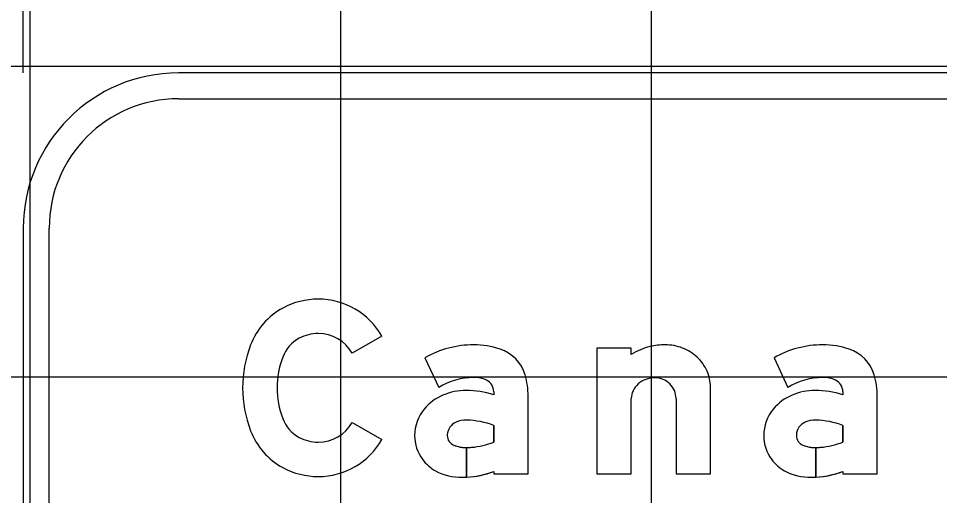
# Model space of a CAD drawing. Extents: x 2193008 to 2198143, y 1236112 to 1237864.
# Drawn here: x 2195130.78 to 2195136.72, y 1237305.34 to 1237308.41 of the extents above; entities that cross this region are included whole.
import ezdxf

# ---------------------------------------------------------------- set-up
doc = ezdxf.new("R2010")
doc.units = 0
for name, color, linetype in [('GSBWFILL', 7, 'Continuous'), ('GSCOLORFILL', 7, 'Continuous'), ('GSDIMS', 7, 'Continuous'), ('GSOUTLINE', 7, 'Continuous'), ('M-ROADS', 7, 'Continuous')]:
    doc.layers.add(name, color=color, linetype=linetype)

msp = doc.modelspace()

# ---------------------------------------------------------------- linework, layer by layer
at = {"layer": 'GSBWFILL'}
msp.add_line((2195135.0189, 1237305.967), (2195135.0189, 1237305.4814), dxfattribs=at)
for points in [[(2195133.1255, 1237306.3671), (2195132.9329, 1237306.2579)], [(2195134.731, 1237306.2497), (2195134.731, 1237306.2897), (2195134.5096, 1237306.2897), (2195134.5096, 1237305.4814), (2195134.731, 1237305.4814), (2195134.731, 1237305.967)], [(2195133.4025, 1237306.2286), (2195133.4914, 1237306.0367)], [(2195135.6502, 1237306.2286), (2195135.7391, 1237306.0367)], [(2195135.0189, 1237305.4814), (2195135.2403, 1237305.4814), (2195135.2403, 1237306.0399)], [(2195133.8452, 1237306.0098), (2195133.8452, 1237305.9894)], [(2195133.8452, 1237305.4969), (2195133.8452, 1237305.4814), (2195134.0667, 1237305.4814), (2195134.0667, 1237305.981)], [(2195136.0929, 1237306.0098), (2195136.0929, 1237305.9894)], [(2195136.0929, 1237305.4969), (2195136.0929, 1237305.4814), (2195136.3144, 1237305.4814), (2195136.3144, 1237305.981)], [(2195132.9329, 1237305.8121), (2195133.1255, 1237305.703)], [(2195133.8452, 1237305.7933), (2195133.8452, 1237305.6858)], [(2195136.0929, 1237305.7933), (2195136.0929, 1237305.6858)], [(2195133.6709, 1237305.46), (2195133.6709, 1237305.6499)], [(2195133.6709, 1237305.6499), (2195133.6709, 1237305.46)], [(2195135.9185, 1237305.46), (2195135.9185, 1237305.6499)], [(2195135.9186, 1237305.6499), (2195135.9186, 1237305.46)]]:
    msp.add_lwpolyline(points, dxfattribs=at)
for centre, major_axis, ratio, start_param, end_param in [((2195132.7154, 1237306.1276), (0, 0.4785), 0.999995, 0, 0.495249), ((2195132.7154, 1237306.1346), (0, 0.4715), 0.999995, 5.228016, 6.283185), ((2195132.7037, 1237306.1491), (0, 0.454), 0.999995, 0.495249, 1.205818), ((2195132.7037, 1237306.1491), (0, 0.2325), 0.999995, 0.495249, 1.205818), ((2195132.7154, 1237306.1276), (0, 0.257), 0.999995, 0, 0.495249), ((2195132.7154, 1237306.1346), (0, 0.25), 0.999995, 5.228016, 6.283185), ((2195133.0024, 1237306.035), (0, 0.7738), 0.999995, 1.205818, 1.935775), ((2195133.7166, 1237305.6771), (0, 0.6347), 0.999994, 0, 0.517719), ((2195133.7166, 1237305.7698), (0, 0.542), 0.999994, 5.96613, 6.283185), ((2195133.8079, 1237306.0481), (0, 0.2491), 0.999994, 4.997165, 5.96613), ((2195134.9452, 1237305.9134), (0, 0.3987), 0.999993, 0.235088, 0.567132), ((2195134.949, 1237305.8689), (0, 0.4429), 0.999993, 0, 0.219986), ((2195134.949, 1237306.0001), (0, 0.3117), 0.999993, 5.914285, 6.283185), ((2195134.9565, 1237306.0195), (0, 0.2909), 0.999993, 5.532258, 5.914285), ((2195135.9643, 1237305.6771), (0, 0.6347), 0.999994, 0, 0.517719), ((2195135.9643, 1237305.7698), (0, 0.542), 0.999994, 5.96613, 6.283185), ((2195136.0556, 1237306.0481), (0, 0.2491), 0.999994, 4.997165, 5.96613), ((2195133.0024, 1237306.035), (0, 0.5523), 0.999995, 1.205818, 1.935775), ((2195134.9681, 1237306.0319), (0, 0.2739), 0.999993, 5.130076, 5.532258), ((2195133.7166, 1237305.6771), (0, 0.4243), 0.999994, 0, 0.559495), ((2195133.7246, 1237305.9339), (0, 0.1678), 0.999994, 5.822746, 6.330435), ((2195133.5788, 1237305.981), (0, 0.4879), 0.999994, 4.712389, 4.997165), ((2195134.8829, 1237305.9248), (0, 0.1743), 0.999993, 0, 0.345704), ((2195134.8829, 1237305.9592), (0, 0.1399), 0.999993, 5.900624, 6.283185), ((2195134.9861, 1237306.0399), (0, 0.2542), 0.999993, 4.712389, 5.130076), ((2195135.9643, 1237305.6771), (0, 0.4243), 0.999994, 0, 0.559495), ((2195135.9722, 1237305.9339), (0, 0.1678), 0.999994, 5.822746, 6.330435), ((2195135.8264, 1237305.981), (0, 0.4879), 0.999994, 4.712389, 4.997165), ((2195133.7622, 1237306.0098), (0, 0.083), 0.999994, 4.712389, 5.822746), ((2195134.8641, 1237305.9586), (0, 0.1349), 0.999993, 0.715718, 1.126231), ((2195134.8755, 1237305.9454), (0, 0.1524), 0.999993, 0.345704, 0.715718), ((2195134.8845, 1237305.963), (0, 0.1358), 0.999993, 5.51227, 5.900624), ((2195134.8868, 1237305.9654), (0, 0.1324), 0.999993, 5.115435, 5.51227), ((2195136.0099, 1237306.0098), (0, 0.083), 0.999994, 4.712389, 5.822746), ((2195133.6416, 1237305.6952), (0, 0.3175), 0.999994, 0.399285, 0.87593), ((2195133.6676, 1237305.6386), (0, 0.3797), 0.999994, 0, 0.404512), ((2195133.6676, 1237305.4593), (0, 0.559), 0.999994, 5.959871, 6.283185), ((2195134.8464, 1237305.967), (0, 0.1153), 0.999993, 1.126231, 1.570796), ((2195134.8905, 1237305.967), (0, 0.1284), 0.999993, 4.712389, 5.115435), ((2195135.8893, 1237305.6952), (0, 0.3175), 0.999994, 0.399285, 0.87593), ((2195135.9153, 1237305.6386), (0, 0.3797), 0.999994, 0, 0.404512), ((2195135.9153, 1237305.4593), (0, 0.559), 0.999994, 5.959871, 6.283185), ((2195133.6026, 1237305.7277), (0, 0.2667), 0.999994, 0.87593, 1.570796), ((2195135.8503, 1237305.7277), (0, 0.2667), 0.999994, 0.87593, 1.570796), ((2195132.7037, 1237305.9209), (0, 0.2325), 0.999995, 1.935775, 2.646344), ((2195132.7154, 1237305.9354), (0, 0.25), 0.999995, 3.141593, 4.196762), ((2195133.6404, 1237305.7279), (0, 0.0941), 0.999994, 0.408547, 1.530785), ((2195133.6666, 1237305.6674), (0, 0.1601), 0.999994, 6.259455, 6.691732), ((2195133.655, 1237305.2833), (0, 0.5444), 0.999994, 5.926185, 6.254823), ((2195135.8881, 1237305.7279), (0, 0.0941), 0.999994, 0.408547, 1.530785), ((2195135.9143, 1237305.6674), (0, 0.1601), 0.999994, 6.259455, 6.691732), ((2195135.9027, 1237305.2833), (0, 0.5444), 0.999994, 5.926185, 6.254823), ((2195132.7037, 1237305.9209), (0, 0.454), 0.999995, 1.935775, 2.646344), ((2195132.7154, 1237305.9424), (0, 0.257), 0.999995, 2.646344, 3.141593), ((2195132.7154, 1237305.9354), (0, 0.4715), 0.999995, 3.141593, 4.196762), ((2195133.5908, 1237305.7277), (0, 0.2549), 0.999994, 1.570796, 2.21394), ((2195133.6465, 1237305.7277), (0, 0.1002), 0.999994, 1.530785, 1.570796), ((2195133.6127, 1237305.7277), (0, 0.0664), 0.999994, 1.570796, 2.757027), ((2195133.658, 1237306.1621), (0, 0.5118), 0.999994, 3.228562, 3.516221), ((2195135.8385, 1237305.7277), (0, 0.2549), 0.999994, 1.570796, 2.21394), ((2195135.8942, 1237305.7277), (0, 0.1002), 0.999994, 1.530785, 1.570796), ((2195135.8604, 1237305.7277), (0, 0.0664), 0.999994, 1.570796, 2.757027), ((2195135.9056, 1237306.1621), (0, 0.5118), 0.999994, 3.228562, 3.516221), ((2195133.6709, 1237305.8714), (0, 0.2214), 0.999994, 2.757027, 3.141593), ((2195133.6709, 1237305.8714), (0, 0.2214), 0.999994, 3.141843, 3.28451), ((2195135.9185, 1237305.8714), (0, 0.2214), 0.999994, 2.757027, 3.141593), ((2195135.9185, 1237305.8714), (0, 0.2214), 0.999994, 3.141843, 3.28451), ((2195133.6134, 1237305.7447), (0, 0.2832), 0.999994, 2.21394, 2.611125), ((2195135.8611, 1237305.7447), (0, 0.2832), 0.999994, 2.21394, 2.611125), ((2195132.7154, 1237305.9424), (0, 0.4785), 0.999995, 2.646344, 3.141593), ((2195133.6424, 1237305.8402), (0, 0.381), 0.999994, 2.672443, 3.141593), ((2195135.8901, 1237305.8402), (0, 0.381), 0.999994, 2.672443, 3.141593), ((2195133.6424, 1237306.0244), (0, 0.5652), 0.999994, 3.141593, 3.191959), ((2195133.6424, 1237306.0244), (0, 0.5652), 0.999994, 3.192057, 3.508644), ((2195135.8901, 1237306.0244), (0, 0.5652), 0.999994, 3.141593, 3.191959), ((2195135.8901, 1237306.0244), (0, 0.5652), 0.999994, 3.192057, 3.508644)]:
    msp.add_ellipse(centre, major_axis=major_axis, ratio=ratio, start_param=start_param, end_param=end_param, dxfattribs=at)
at = {"layer": 'GSCOLORFILL'}
for p, q in [((2195153.7933, 1237308.0621), (2195131.8153, 1237308.0621)), ((2195131.8153, 1237307.8956), (2195153.7933, 1237307.8956)), ((2195130.8163, 1237307.0631), (2195130.8163, 1237303.0671)), ((2195130.9828, 1237303.0671), (2195130.9828, 1237307.0631)), ((2195135.0189, 1237305.967), (2195135.0189, 1237305.4814))]:
    msp.add_line(p, q, dxfattribs=at)
for points in [[(2195133.1255, 1237306.3671), (2195132.9329, 1237306.2579)], [(2195134.731, 1237306.2497), (2195134.731, 1237306.2897), (2195134.5096, 1237306.2897), (2195134.5096, 1237305.4814), (2195134.731, 1237305.4814), (2195134.731, 1237305.967)], [(2195133.4025, 1237306.2286), (2195133.4914, 1237306.0367)], [(2195135.6502, 1237306.2286), (2195135.7391, 1237306.0367)], [(2195135.0189, 1237305.4814), (2195135.2403, 1237305.4814), (2195135.2403, 1237306.0399)], [(2195133.8452, 1237306.0098), (2195133.8452, 1237305.9894)], [(2195133.8452, 1237305.4969), (2195133.8452, 1237305.4814), (2195134.0667, 1237305.4814), (2195134.0667, 1237305.981)], [(2195136.0929, 1237306.0098), (2195136.0929, 1237305.9894)], [(2195136.0929, 1237305.4969), (2195136.0929, 1237305.4814), (2195136.3144, 1237305.4814), (2195136.3144, 1237305.981)], [(2195132.9329, 1237305.8121), (2195133.1255, 1237305.703)], [(2195133.8452, 1237305.7933), (2195133.8452, 1237305.6858)], [(2195136.0929, 1237305.7933), (2195136.0929, 1237305.6858)], [(2195133.6709, 1237305.46), (2195133.6709, 1237305.6499)], [(2195133.6709, 1237305.6499), (2195133.6709, 1237305.46)], [(2195135.9185, 1237305.46), (2195135.9185, 1237305.6499)], [(2195135.9186, 1237305.6499), (2195135.9186, 1237305.46)]]:
    msp.add_lwpolyline(points, dxfattribs=at)
for radius in [0.999, 0.8325]:
    msp.add_arc((2195131.8153, 1237307.0631), radius, 90, 180, dxfattribs=at)
for centre, major_axis, ratio, start_param, end_param in [((2195132.7154, 1237306.1276), (0, 0.4785), 0.999995, 0, 0.495249), ((2195132.7154, 1237306.1346), (0, 0.4715), 0.999995, 5.228016, 6.283185), ((2195132.7037, 1237306.1491), (0, 0.454), 0.999995, 0.495249, 1.205818), ((2195132.7037, 1237306.1491), (0, 0.2325), 0.999995, 0.495249, 1.205818), ((2195132.7154, 1237306.1276), (0, 0.257), 0.999995, 0, 0.495249), ((2195132.7154, 1237306.1346), (0, 0.25), 0.999995, 5.228016, 6.283185), ((2195133.0024, 1237306.035), (0, 0.7738), 0.999995, 1.205818, 1.935775), ((2195133.7166, 1237305.6771), (0, 0.6347), 0.999994, 0, 0.517719), ((2195133.7166, 1237305.7698), (0, 0.542), 0.999994, 5.96613, 6.283185), ((2195133.8079, 1237306.0481), (0, 0.2491), 0.999994, 4.997165, 5.96613), ((2195134.9452, 1237305.9134), (0, 0.3987), 0.999993, 0.235088, 0.567132), ((2195134.949, 1237305.8689), (0, 0.4429), 0.999993, 0, 0.219986), ((2195134.949, 1237306.0001), (0, 0.3117), 0.999993, 5.914285, 6.283185), ((2195134.9565, 1237306.0195), (0, 0.2909), 0.999993, 5.532258, 5.914285), ((2195135.9643, 1237305.6771), (0, 0.6347), 0.999994, 0, 0.517719), ((2195135.9643, 1237305.7698), (0, 0.542), 0.999994, 5.96613, 6.283185), ((2195136.0556, 1237306.0481), (0, 0.2491), 0.999994, 4.997165, 5.96613), ((2195133.0024, 1237306.035), (0, 0.5523), 0.999995, 1.205818, 1.935775), ((2195134.9681, 1237306.0319), (0, 0.2739), 0.999993, 5.130076, 5.532258), ((2195133.7166, 1237305.6771), (0, 0.4243), 0.999994, 0, 0.559495), ((2195133.7246, 1237305.9339), (0, 0.1678), 0.999994, 5.822746, 6.330435), ((2195133.5788, 1237305.981), (0, 0.4879), 0.999994, 4.712389, 4.997165), ((2195134.8829, 1237305.9248), (0, 0.1743), 0.999993, 0, 0.345704), ((2195134.8829, 1237305.9592), (0, 0.1399), 0.999993, 5.900624, 6.283185), ((2195134.9861, 1237306.0399), (0, 0.2542), 0.999993, 4.712389, 5.130076), ((2195135.9643, 1237305.6771), (0, 0.4243), 0.999994, 0, 0.559495), ((2195135.9722, 1237305.9339), (0, 0.1678), 0.999994, 5.822746, 6.330435), ((2195135.8264, 1237305.981), (0, 0.4879), 0.999994, 4.712389, 4.997165), ((2195133.7622, 1237306.0098), (0, 0.083), 0.999994, 4.712389, 5.822746), ((2195134.8641, 1237305.9586), (0, 0.1349), 0.999993, 0.715718, 1.126231), ((2195134.8755, 1237305.9454), (0, 0.1524), 0.999993, 0.345704, 0.715718), ((2195134.8845, 1237305.963), (0, 0.1358), 0.999993, 5.51227, 5.900624), ((2195134.8868, 1237305.9654), (0, 0.1324), 0.999993, 5.115435, 5.51227), ((2195136.0099, 1237306.0098), (0, 0.083), 0.999994, 4.712389, 5.822746), ((2195133.6416, 1237305.6952), (0, 0.3175), 0.999994, 0.399285, 0.87593), ((2195133.6676, 1237305.6386), (0, 0.3797), 0.999994, 0, 0.404512), ((2195133.6676, 1237305.4593), (0, 0.559), 0.999994, 5.959871, 6.283185), ((2195134.8464, 1237305.967), (0, 0.1153), 0.999993, 1.126231, 1.570796), ((2195134.8905, 1237305.967), (0, 0.1284), 0.999993, 4.712389, 5.115435), ((2195135.8893, 1237305.6952), (0, 0.3175), 0.999994, 0.399285, 0.87593), ((2195135.9153, 1237305.6386), (0, 0.3797), 0.999994, 0, 0.404512), ((2195135.9153, 1237305.4593), (0, 0.559), 0.999994, 5.959871, 6.283185), ((2195133.6026, 1237305.7277), (0, 0.2667), 0.999994, 0.87593, 1.570796), ((2195135.8503, 1237305.7277), (0, 0.2667), 0.999994, 0.87593, 1.570796), ((2195132.7037, 1237305.9209), (0, 0.2325), 0.999995, 1.935775, 2.646344), ((2195132.7154, 1237305.9354), (0, 0.25), 0.999995, 3.141593, 4.196762), ((2195133.6404, 1237305.7279), (0, 0.0941), 0.999994, 0.408547, 1.530785), ((2195133.6666, 1237305.6674), (0, 0.1601), 0.999994, 6.259455, 6.691732), ((2195133.655, 1237305.2833), (0, 0.5444), 0.999994, 5.926185, 6.254823), ((2195135.8881, 1237305.7279), (0, 0.0941), 0.999994, 0.408547, 1.530785), ((2195135.9143, 1237305.6674), (0, 0.1601), 0.999994, 6.259455, 6.691732), ((2195135.9027, 1237305.2833), (0, 0.5444), 0.999994, 5.926185, 6.254823), ((2195132.7037, 1237305.9209), (0, 0.454), 0.999995, 1.935775, 2.646344), ((2195132.7154, 1237305.9424), (0, 0.257), 0.999995, 2.646344, 3.141593), ((2195132.7154, 1237305.9354), (0, 0.4715), 0.999995, 3.141593, 4.196762), ((2195133.5908, 1237305.7277), (0, 0.2549), 0.999994, 1.570796, 2.21394), ((2195133.6465, 1237305.7277), (0, 0.1002), 0.999994, 1.530785, 1.570796), ((2195133.6127, 1237305.7277), (0, 0.0664), 0.999994, 1.570796, 2.757027), ((2195133.658, 1237306.1621), (0, 0.5118), 0.999994, 3.228562, 3.516221), ((2195135.8385, 1237305.7277), (0, 0.2549), 0.999994, 1.570796, 2.21394), ((2195135.8942, 1237305.7277), (0, 0.1002), 0.999994, 1.530785, 1.570796), ((2195135.8604, 1237305.7277), (0, 0.0664), 0.999994, 1.570796, 2.757027), ((2195135.9056, 1237306.1621), (0, 0.5118), 0.999994, 3.228562, 3.516221), ((2195133.6709, 1237305.8714), (0, 0.2214), 0.999994, 2.757027, 3.141593), ((2195133.6709, 1237305.8714), (0, 0.2214), 0.999994, 3.141843, 3.28451), ((2195135.9185, 1237305.8714), (0, 0.2214), 0.999994, 2.757027, 3.141593), ((2195135.9185, 1237305.8714), (0, 0.2214), 0.999994, 3.141843, 3.28451), ((2195133.6134, 1237305.7447), (0, 0.2832), 0.999994, 2.21394, 2.611125), ((2195135.8611, 1237305.7447), (0, 0.2832), 0.999994, 2.21394, 2.611125), ((2195132.7154, 1237305.9424), (0, 0.4785), 0.999995, 2.646344, 3.141593), ((2195133.6424, 1237305.8402), (0, 0.381), 0.999994, 2.672443, 3.141593), ((2195135.8901, 1237305.8402), (0, 0.381), 0.999994, 2.672443, 3.141593), ((2195133.6424, 1237306.0244), (0, 0.5652), 0.999994, 3.141593, 3.191959), ((2195133.6424, 1237306.0244), (0, 0.5652), 0.999994, 3.192057, 3.508644), ((2195135.8901, 1237306.0244), (0, 0.5652), 0.999994, 3.141593, 3.191959), ((2195135.8901, 1237306.0244), (0, 0.5652), 0.999994, 3.192057, 3.508644)]:
    msp.add_ellipse(centre, major_axis=major_axis, ratio=ratio, start_param=start_param, end_param=end_param, dxfattribs=at)
at = {"layer": 'GSDIMS'}
msp.add_line((2195130.8146, 1237308.0621), (2195130.8146, 1237309.8035), dxfattribs=at)
at = {"layer": 'GSOUTLINE'}
msp.add_line((2195135.0189, 1237305.967), (2195135.0189, 1237305.4814), dxfattribs=at)
for points in [[(2195133.1255, 1237306.3671), (2195132.9329, 1237306.2579)], [(2195134.731, 1237306.2497), (2195134.731, 1237306.2897), (2195134.5096, 1237306.2897), (2195134.5096, 1237305.4814), (2195134.731, 1237305.4814), (2195134.731, 1237305.967)], [(2195133.4025, 1237306.2286), (2195133.4914, 1237306.0367)], [(2195135.6502, 1237306.2286), (2195135.7391, 1237306.0367)], [(2195135.0189, 1237305.4814), (2195135.2403, 1237305.4814), (2195135.2403, 1237306.0399)], [(2195133.8452, 1237306.0098), (2195133.8452, 1237305.9894)], [(2195133.8452, 1237305.4969), (2195133.8452, 1237305.4814), (2195134.0667, 1237305.4814), (2195134.0667, 1237305.981)], [(2195136.0929, 1237306.0098), (2195136.0929, 1237305.9894)], [(2195136.0929, 1237305.4969), (2195136.0929, 1237305.4814), (2195136.3144, 1237305.4814), (2195136.3144, 1237305.981)], [(2195132.9329, 1237305.8121), (2195133.1255, 1237305.703)], [(2195133.8452, 1237305.6858), (2195133.8452, 1237305.7933)], [(2195136.0929, 1237305.6858), (2195136.0929, 1237305.7933)]]:
    msp.add_lwpolyline(points, dxfattribs=at)
for centre, major_axis, ratio, start_param, end_param in [((2195132.7154, 1237306.1276), (0, 0.4785), 0.999995, 0, 0.495249), ((2195132.7154, 1237306.1346), (0, 0.4715), 0.999995, 5.228016, 6.283185), ((2195132.7037, 1237306.1491), (0, 0.454), 0.999995, 0.495249, 1.205818), ((2195132.7037, 1237306.1491), (0, 0.2325), 0.999995, 0.495249, 1.205818), ((2195132.7154, 1237306.1276), (0, 0.257), 0.999995, 0, 0.495249), ((2195132.7154, 1237306.1346), (0, 0.25), 0.999995, 5.228016, 6.283185), ((2195133.0024, 1237306.035), (0, 0.7738), 0.999995, 1.205818, 1.935775), ((2195133.7166, 1237305.6771), (0, 0.6347), 0.999994, 6.283185, 6.800904), ((2195133.7166, 1237305.7698), (0, 0.542), 0.999994, 5.96613, 6.283185), ((2195133.8079, 1237306.0481), (0, 0.2491), 0.999994, 4.997165, 5.96613), ((2195134.9452, 1237305.9134), (0, 0.3987), 0.999993, 0.235088, 0.567132), ((2195134.949, 1237305.8689), (0, 0.4429), 0.999993, 0, 0.219986), ((2195134.949, 1237306.0001), (0, 0.3117), 0.999993, 5.914285, 6.283185), ((2195134.9565, 1237306.0195), (0, 0.2909), 0.999993, 5.532258, 5.914285), ((2195135.9643, 1237305.6771), (0, 0.6347), 0.999994, 6.283185, 6.800904), ((2195135.9643, 1237305.7698), (0, 0.542), 0.999994, 5.96613, 6.283185), ((2195136.0556, 1237306.0481), (0, 0.2491), 0.999994, 4.997165, 5.96613), ((2195133.0024, 1237306.035), (0, 0.5523), 0.999995, 1.205818, 1.935775), ((2195134.9681, 1237306.0319), (0, 0.2739), 0.999993, 5.130076, 5.532258), ((2195133.7166, 1237305.6771), (0, 0.4243), 0.999994, 0, 0.559495), ((2195133.7246, 1237305.9339), (0, 0.1678), 0.999994, 5.822746, 6.330435), ((2195133.5788, 1237305.981), (0, 0.4879), 0.999994, 4.712389, 4.997165), ((2195134.8829, 1237305.9248), (0, 0.1743), 0.999993, 0, 0.345704), ((2195134.8829, 1237305.9592), (0, 0.1399), 0.999993, 5.900624, 6.283185), ((2195134.9861, 1237306.0399), (0, 0.2542), 0.999993, 4.712389, 5.130076), ((2195135.9643, 1237305.6771), (0, 0.4243), 0.999994, 0, 0.559495), ((2195135.9722, 1237305.9339), (0, 0.1678), 0.999994, 5.822746, 6.330435), ((2195135.8264, 1237305.981), (0, 0.4879), 0.999994, 4.712389, 4.997165), ((2195133.7622, 1237306.0098), (0, 0.083), 0.999994, 4.712389, 5.822746), ((2195134.8641, 1237305.9586), (0, 0.1349), 0.999993, 0.715718, 1.126231), ((2195134.8755, 1237305.9454), (0, 0.1524), 0.999993, 0.345704, 0.715718), ((2195134.8845, 1237305.963), (0, 0.1358), 0.999993, 5.51227, 5.900624), ((2195134.8868, 1237305.9654), (0, 0.1324), 0.999993, 5.115435, 5.51227), ((2195136.0099, 1237306.0098), (0, 0.083), 0.999994, 4.712389, 5.822746), ((2195133.6416, 1237305.6952), (0, 0.3175), 0.999994, 0.399285, 0.87593), ((2195133.6676, 1237305.6386), (0, 0.3797), 0.999994, 0, 0.404512), ((2195133.6676, 1237305.4593), (0, 0.559), 0.999994, 5.959871, 6.283185), ((2195134.8464, 1237305.967), (0, 0.1153), 0.999993, 1.126231, 1.570796), ((2195134.8905, 1237305.967), (0, 0.1284), 0.999993, 4.712389, 5.115435), ((2195135.8893, 1237305.6952), (0, 0.3175), 0.999994, 0.399285, 0.87593), ((2195135.9153, 1237305.6386), (0, 0.3797), 0.999994, 0, 0.404512), ((2195135.9153, 1237305.4593), (0, 0.559), 0.999994, 5.959871, 6.283185), ((2195133.6026, 1237305.7277), (0, 0.2667), 0.999994, 0.87593, 1.570796), ((2195135.8503, 1237305.7277), (0, 0.2667), 0.999994, 0.87593, 1.570796), ((2195132.7037, 1237305.9209), (0, 0.2325), 0.999995, 1.935775, 2.646344), ((2195132.7154, 1237305.9354), (0, 0.25), 0.999995, 3.141593, 4.196762), ((2195133.6404, 1237305.7279), (0, 0.0941), 0.999994, 0.408547, 1.530785), ((2195133.6666, 1237305.6674), (0, 0.1601), 0.999994, 6.25958, 6.691732), ((2195133.6702, 1237305.8191), (0, 0.0083), 0.999994, 6.254787, 6.25958), ((2195133.655, 1237305.2833), (0, 0.5444), 0.999994, 5.926185, 6.254787), ((2195135.8881, 1237305.7279), (0, 0.0941), 0.999994, 0.408547, 1.530785), ((2195135.9143, 1237305.6674), (0, 0.1601), 0.999994, 6.25958, 6.691732), ((2195135.9027, 1237305.2833), (0, 0.5444), 0.999994, 5.926185, 6.254787), ((2195135.9179, 1237305.8191), (0, 0.0083), 0.999994, 6.254787, 6.25958), ((2195132.7037, 1237305.9209), (0, 0.454), 0.999995, 1.935775, 2.646344), ((2195132.7154, 1237305.9424), (0, 0.257), 0.999995, 2.646344, 3.141593), ((2195132.7154, 1237305.9354), (0, 0.4715), 0.999995, 3.141593, 4.196762), ((2195133.5908, 1237305.7277), (0, 0.2549), 0.999994, 1.570796, 2.21394), ((2195133.6465, 1237305.7277), (0, 0.1002), 0.999994, 1.530785, 1.570796), ((2195133.6127, 1237305.7277), (0, 0.0664), 0.999994, 1.570796, 2.757027), ((2195133.658, 1237306.1621), (0, 0.5118), 0.999994, 3.228562, 3.516221), ((2195135.8385, 1237305.7277), (0, 0.2549), 0.999994, 1.570796, 2.21394), ((2195135.8942, 1237305.7277), (0, 0.1002), 0.999994, 1.530785, 1.570796), ((2195135.8604, 1237305.7277), (0, 0.0664), 0.999994, 1.570796, 2.757027), ((2195135.9056, 1237306.1621), (0, 0.5118), 0.999994, 3.228562, 3.516221), ((2195133.6709, 1237305.8714), (0, 0.2214), 0.999994, 2.757027, 3.28451), ((2195135.9185, 1237305.8714), (0, 0.2214), 0.999994, 2.757027, 3.28451), ((2195133.6134, 1237305.7447), (0, 0.2832), 0.999994, 2.21394, 2.611125), ((2195135.8611, 1237305.7447), (0, 0.2832), 0.999994, 2.21394, 2.611125), ((2195132.7154, 1237305.9424), (0, 0.4785), 0.999995, 2.646344, 3.141593), ((2195133.6424, 1237305.8402), (0, 0.381), 0.999994, 2.672443, 3.141593), ((2195135.8901, 1237305.8402), (0, 0.381), 0.999994, 2.672443, 3.141593), ((2195133.6424, 1237306.0244), (0, 0.5652), 0.999994, 3.141593, 3.508644), ((2195135.8901, 1237306.0244), (0, 0.5652), 0.999994, 3.141593, 3.508644)]:
    msp.add_ellipse(centre, major_axis=major_axis, ratio=ratio, start_param=start_param, end_param=end_param, dxfattribs=at)
at = {"layer": 'M-ROADS'}
for p, q in [((2195130.8603, 1237258.1062), (2195130.8603, 1237318.1062)), ((2195132.8603, 1237258.1062), (2195132.8603, 1237318.1062)), ((2195134.8603, 1237258.1062), (2195134.8603, 1237318.1062)), ((2195042.8603, 1237308.1062), (2195172.8603, 1237308.1062)), ((2195042.8603, 1237306.1062), (2195172.8603, 1237306.1062))]:
    msp.add_line(p, q, dxfattribs=at)

doc.saveas('drawing.dxf')
